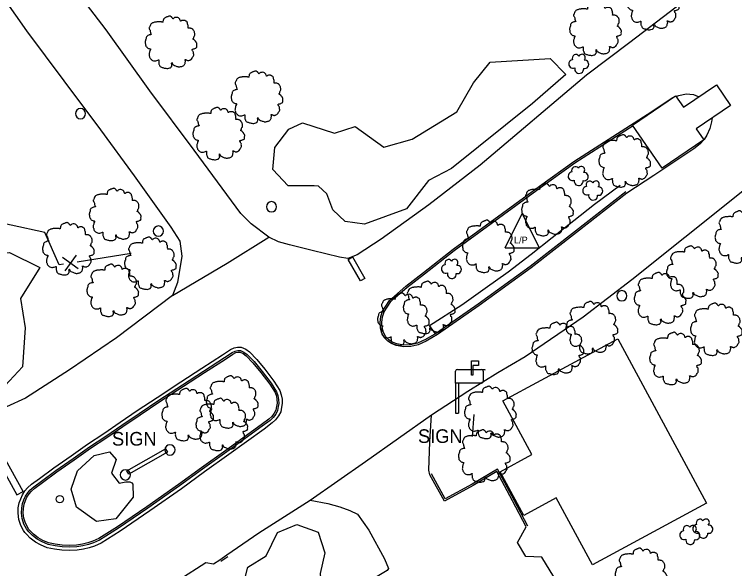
# Model space of a CAD drawing. Extents: x 2160437 to 2172832, y 205694 to 212444.
# Drawn here: x 2171800.7 to 2172011.7, y 206287.5 to 206449.9 of the extents above; entities that cross this region are included whole.
import ezdxf

# ---------------------------------------------------------------- set-up
doc = ezdxf.new("R2010")
doc.units = 0
for name, color, linetype in [('Default', 7, 'Continuous'), ('RD_EX_Bldg', 7, 'Continuous'), ('RD_EX_Bldg_Signs', 7, 'Continuous'), ('RD_EX_BldgApp', 7, 'Continuous'), ('RD_EX_BldgApp_txCode', 7, 'Continuous'), ('RD_EX_Conc', 7, 'Continuous'), ('RD_EX_Driveway', 7, 'Continuous'), ('RD_EX_Fence_Other', 7, 'Continuous'), ('RD_EX_Misc', 7, 'Continuous'), ('RD_EX_Parking_Paved', 7, 'Continuous'), ('RD_EX_ParkingStripe', 7, 'Continuous'), ('RD_EX_Road', 7, 'Continuous'), ('RD_EX_Road_Post', 7, 'Continuous'), ('RD_EX_Road_PVMT_CHANGE', 7, 'Continuous'), ('RD_EX_UT', 7, 'Continuous'), ('RD_EX_VEG', 7, 'Continuous'), ('RD_EX_VEG_ShrubLine', 7, 'Continuous'), ('RD_EX_VEG_TreeLine', 7, 'Continuous')]:
    doc.layers.add(name, color=color, linetype=linetype)

# ---------------------------------------------------------------- blocks, each defined once
blk = doc.blocks.new('RD_EX_Fnce_Other')
at = {"layer": 'Default'}
for points in [[(-0.0417, -0.0417), (0.0417, 0.0417)], [(-0.0417, 0.0417), (0.0417, -0.0417)]]:
    blk.add_lwpolyline(points, dxfattribs=at)
blk = doc.blocks.new('POST')
at = {"layer": 'Default'}
for start, end in [(90, 270), (270, 90)]:
    blk.add_arc((0, 0), 0.0417, start, end, dxfattribs=at)
blk = doc.blocks.new('T2')
at = {"layer": 'RD_EX_VEG'}
for points in [[(0.05, 7.21), (-0.25, 7.24), (-0.57, 7.14), (-0.82, 7.04), (-1.05, 6.96), (-1.27, 6.86), (-1.57, 6.69), (-1.8, 6.49), (-1.92, 6.24), (-1.97, 6.01), (-2.02, 5.74), (-2.02, 5.56), (-2.15, 5.54), (-2.3, 5.56), (-2.55, 5.64), (-2.8, 5.64), (-3.05, 5.64), (-3.4, 5.61), (-3.75, 5.61), (-4.02, 5.56), (-4.35, 5.51), (-4.72, 5.39), (-5.07, 5.26), (-5.37, 5.01), (-5.62, 4.54), (-5.75, 4.19), (-5.9, 3.94), (-5.75, 3.49), (-5.57, 3.14), (-5.55, 2.94), (-5.47, 2.52), (-5.37, 2.29), (-5.25, 2.09), (-5.32, 2.07), (-5.7, 2.02), (-6, 1.92), (-6.42, 1.69), (-6.64, 1.47), (-6.74, 1.14), (-6.77, 0.79), (-6.87, 0.59), (-6.94, 0.32), (-6.97, 0.24), (-7.02, -0.08), (-6.92, -0.53), (-6.89, -0.88), (-6.77, -1.11), (-6.62, -1.28), (-6.44, -1.53), (-6.05, -1.76), (-5.72, -1.86), (-5.52, -1.88), (-5.7, -2.38), (-5.75, -2.73), (-5.87, -3.13), (-5.87, -3.21), (-5.92, -3.68), (-5.77, -4.01), (-5.7, -4.38), (-5.52, -4.61), (-5.25, -4.91), (-4.92, -5.13), (-4.42, -5.26), (-4.02, -5.23), (-3.45, -5.06), (-3.2, -4.98), (-3.22, -5.16), (-3.2, -5.53), (-3.2, -5.96), (-3.05, -6.28), (-2.95, -6.56), (-2.8, -6.81), (-2.47, -7.03), (-2.07, -7.11), (-1.65, -7.26), (-1.2, -7.33), (-0.7, -7.36), (-0.1, -7.21), (0.18, -7.08), (0.28, -6.91), (0.48, -6.53), (0.43, -6.31), (0.45, -5.71), (0.55, -5.88), (0.73, -6.23), (1.23, -6.53), (1.63, -6.71), (2.1, -6.86), (2.4, -6.93), (2.88, -6.86), (3.25, -6.78), (3.63, -6.66), (3.93, -6.38), (4.1, -6.11), (4.15, -5.83), (4.23, -5.46), (4.28, -5.28)], [(4.28, -5.28), (4.2, -5.11), (4.15, -4.86), (4.23, -4.88), (4.4, -4.93), (4.68, -5.06), (4.9, -5.13), (5.23, -5.11), (5.5, -5.01), (5.95, -4.73), (6.22, -4.26), (6.5, -3.86), (6.57, -3.53), (6.52, -3.31), (6.5, -2.81), (6.3, -2.56), (6.25, -2.43), (6.15, -2.03), (6.22, -1.98), (6.5, -1.93), (6.87, -1.81), (7.15, -1.68), (7.37, -1.51), (7.45, -1.28), (7.42, -0.88), (7.47, -0.48), (7.4, -0.33), (7.3, -0.18), (7.22, 0.02), (7.07, 0.17), (6.97, 0.32), (6.87, 0.42), (6.75, 0.57), (6.57, 0.69), (6.42, 0.74), (6.37, 0.89), (6.52, 1.09), (6.57, 1.19), (6.6, 1.42), (6.82, 1.77), (6.87, 2.17), (6.82, 2.59), (6.77, 2.87), (6.62, 3.14), (6.42, 3.39), (6.3, 3.56), (6.12, 3.69), (5.8, 3.81), (5.55, 3.86), (5.2, 3.86), (5, 3.91), (5.03, 3.96), (5.03, 4.11), (5.03, 4.39), (4.95, 4.84), (4.8, 5.34), (4.8, 5.36), (4.7, 5.61), (4.48, 5.81), (4.3, 5.91), (4.1, 6.04), (3.85, 6.06), (3.55, 6.06), (3.28, 6.01), (3.08, 5.91), (2.9, 5.79), (2.83, 5.94), (2.73, 6.24), (2.68, 6.39), (2.53, 6.56), (2.3, 6.76), (1.85, 6.89), (1.23, 6.81), (0.93, 6.61), (0.78, 6.44), (0.73, 6.56), (0.53, 6.76), (0.43, 6.94), (0.25, 7.06), (0.1, 7.16), (0, 7.21)]]:
    blk.add_spline(points, degree=3, dxfattribs=at)

msp = doc.modelspace()

# ---------------------------------------------------------------- linework, layer by layer
at = {"layer": 'RD_EX_Bldg'}
for points in [[(2171996.73, 206422.65), (2172006.38, 206429.23), (2172010.49, 206423.2), (2172000.5, 206416.39), (2172002.71, 206413.14), (2171990.47, 206404.79), (2171981.84, 206417.46), (2171994.42, 206426.03)], [(2171977.48, 206354.8), (2172003.47, 206306.66), (2171970.04, 206288.61), (2171959.46, 206308.21), (2171949.93, 206303.06), (2171943.01, 206315.88), (2171952.34, 206320.92), (2171943.85, 206336.64)]]:
    msp.add_lwpolyline(points, close=True, dxfattribs=at)
at = {"layer": 'RD_EX_Bldg_Signs'}
msp.add_lwpolyline([(2171934.87, 206326.21), (2171935.41, 206332.67)], dxfattribs=at)
msp.add_lwpolyline([(2171833.61, 206316.1), (2171844.97, 206322.57), (2171845.53, 206321.59), (2171834.17, 206315.12)], close=True, dxfattribs=at)
at = {"layer": 'RD_EX_BldgApp'}
for p, q in [((2171934.62, 206348.32), (2171936.68, 206348.32)), ((2171934.62, 206344.13), (2171934.62, 206348.32)), ((2171936.68, 206348.32), (2171936.68, 206346.97)), ((2171929.98, 206341.84), (2171929.98, 206345.34)), ((2171930.48, 206345.84), (2171937.55, 206345.84)), ((2171936.68, 206346.97), (2171935, 206346.97)), ((2171935, 206346.97), (2171935, 206344.13)), ((2171938.05, 206345.34), (2171938.05, 206345.84)), ((2171938.05, 206345.84), (2171938.55, 206345.84)), ((2171938.05, 206345.34), (2171938.05, 206342.34)), ((2171938.55, 206345.84), (2171938.55, 206345.59)), ((2171935, 206344.13), (2171934.62, 206344.13)), ((2171929.98, 206341.84), (2171929.98, 206333.02)), ((2171937.55, 206341.84), (2171929.98, 206341.84)), ((2171930.82, 206341.84), (2171930.82, 206333.02)), ((2171929.98, 206333.02), (2171930.82, 206333.02))]:
    msp.add_line(p, q, dxfattribs=at)
for centre, start, end in [((2171930.48, 206345.34), 90, 180), ((2171937.55, 206345.34), 360, 90), ((2171937.55, 206342.34), 270, 0)]:
    msp.add_arc(centre, 0.5, start, end, dxfattribs=at)
at = {"layer": 'RD_EX_Conc'}
for points in [[(2171979.83, 206397.86), (2171965.12, 206386.35), (2171951.79, 206376.02), (2171936.57, 206364.98), (2171924.41, 206356.47), (2171921.12, 206354.6), (2171918.79, 206353.52), (2171916.78, 206353.05), (2171914.74, 206352.97), (2171912.73, 206353.34), (2171911.36, 206353.87), (2171910.39, 206354.48), (2171909.54, 206355.4), (2171908.84, 206356.65), (2171908.41, 206358.03), (2171908.36, 206359.57), (2171908.54, 206361.27), (2171909.03, 206362.71), (2171909.91, 206364.12), (2171910.99, 206365.71), (2171912.36, 206366.99), (2171915.7, 206369.85), (2171920.83, 206373.82), (2171929.51, 206380.68), (2171954.88, 206399.16), (2171964.91, 206406.35), (2171981.95, 206417.29)], [(2171924.1, 206356.29), (2171922.27, 206358.76), (2171931.8, 206364.81), (2171938.58, 206369.61), (2171945.34, 206374.43), (2171952.13, 206379.62), (2171958.27, 206384.48), (2171964.59, 206389.47), (2171970.7, 206394.25), (2171978.19, 206399.85)], [(2171951.12, 206299.93), (2171947.08, 206307.55), (2171942.25, 206316.65), (2171934.85, 206312.25), (2171926.95, 206307.88), (2171922.88, 206315.24)], [(2171861.14, 206289.68), (2171863.21, 206291.06)]]:
    msp.add_lwpolyline(points, dxfattribs=at)
for points in [[(2171804.25, 206299.12), (2171803.43, 206300.55), (2171802.94, 206302.12), (2171802.75, 206303.72), (2171802.82, 206305.17), (2171803.06, 206306.52), (2171803.45, 206307.6), (2171803.91, 206308.66), (2171804.57, 206309.65), (2171805.2, 206310.44), (2171806.32, 206311.48), (2171808.57, 206313.13), (2171812.77, 206316.19), (2171817.89, 206319.72), (2171822.69, 206323.15), (2171827.43, 206326.27), (2171832.18, 206329.54), (2171837.22, 206332.94), (2171843.01, 206336.82), (2171849.97, 206341.33), (2171856.1, 206345.33), (2171862.23, 206349.31), (2171864.47, 206350.79), (2171865.36, 206351.24), (2171866.12, 206351.37), (2171866.9, 206351.36), (2171867.95, 206350.94), (2171868.89, 206350.22), (2171870.95, 206348.12), (2171873.31, 206345.26), (2171875.9, 206341.81), (2171877.51, 206339.27), (2171877.91, 206338.16), (2171878.11, 206337.05), (2171878.14, 206335.88), (2171878, 206334.94), (2171877.77, 206333.78), (2171877.24, 206332.74), (2171876.48, 206331.73), (2171875.59, 206330.92), (2171873.26, 206329.18), (2171862.9, 206321.69), (2171855.83, 206316.62), (2171849.01, 206311.69), (2171839.74, 206305.2), (2171831.13, 206299.3), (2171825.63, 206295.85), (2171823.81, 206295.02), (2171822.35, 206294.54), (2171820.74, 206294.17), (2171818.92, 206293.88), (2171816.79, 206293.78), (2171814.64, 206293.87), (2171812.57, 206294.13), (2171810.55, 206294.54), (2171808.79, 206295.29), (2171807.38, 206296.09), (2171805.95, 206297.18), (2171804.93, 206298.21), (2171804.47, 206298.73)], [(2171804.68, 206299.37), (2171803.89, 206300.75), (2171803.43, 206302.23), (2171803.26, 206303.73), (2171803.31, 206305.12), (2171803.54, 206306.39), (2171803.91, 206307.41), (2171804.35, 206308.42), (2171804.97, 206309.35), (2171805.57, 206310.1), (2171806.64, 206311.1), (2171808.86, 206312.72), (2171813.06, 206315.79), (2171818.18, 206319.31), (2171822.97, 206322.74), (2171827.71, 206325.86), (2171832.46, 206329.12), (2171837.49, 206332.53), (2171843.28, 206336.4), (2171850.25, 206340.91), (2171856.38, 206344.91), (2171862.5, 206348.89), (2171864.72, 206350.35), (2171865.52, 206350.76), (2171866.16, 206350.87), (2171866.8, 206350.86), (2171867.7, 206350.5), (2171868.56, 206349.85), (2171870.58, 206347.79), (2171872.92, 206344.95), (2171875.49, 206341.53), (2171877.06, 206339.05), (2171877.43, 206338.03), (2171877.61, 206337), (2171877.64, 206335.92), (2171877.5, 206335.03), (2171877.29, 206333.95), (2171876.81, 206333.01), (2171876.11, 206332.07), (2171875.27, 206331.31), (2171872.96, 206329.58), (2171862.61, 206322.1), (2171855.53, 206317.02), (2171848.72, 206312.1), (2171839.46, 206305.61), (2171830.85, 206299.72), (2171825.39, 206296.29), (2171823.63, 206295.49), (2171822.21, 206295.02), (2171820.65, 206294.67), (2171818.87, 206294.38), (2171816.79, 206294.28), (2171814.68, 206294.37), (2171812.65, 206294.62), (2171810.7, 206295.02), (2171809.01, 206295.74), (2171807.66, 206296.51), (2171806.28, 206297.56), (2171805.29, 206298.56), (2171804.84, 206299.06)]]:
    msp.add_lwpolyline(points, close=True, dxfattribs=at)
at = {"layer": 'RD_EX_Driveway'}
msp.add_lwpolyline([(2171847, 206367.53), (2171863.02, 206376.95), (2171875.24, 206384.59)], dxfattribs=at)
at = {"layer": 'RD_EX_Fence_Other'}
for points in [[(2171815.1, 206376.7), (2171813.8, 206376.49), (2171809.57, 206386.01), (2171789.75, 206390.3)], [(2171834.85, 206379.81), (2171819.05, 206377.32)]]:
    msp.add_lwpolyline(points, dxfattribs=at)
at = {"layer": 'RD_EX_Misc'}
msp.add_circle((2171813.99, 206307.83), 1.08, dxfattribs=at)
at = {"layer": 'RD_EX_Parking_Paved'}
for points in [[(2171970.86, 206265.23), (2171955.26, 206290.84), (2171950.53, 206291.04), (2171948.08, 206295.16), (2171950.67, 206299.7), (2171946.64, 206307.32), (2171942.05, 206315.95), (2171935.1, 206311.82), (2171926.75, 206307.2), (2171922.44, 206315), (2171922.09, 206316.28), (2171922.45, 206324.67), (2171922.94, 206332.55)], [(2171887.33, 206307.57), (2171892.53, 206306.58), (2171896.05, 206305.57), (2171898.96, 206304.53), (2171901.25, 206303.4), (2171904.57, 206298.7), (2171909.15, 206290.36), (2171910.34, 206287.47), (2171909.9, 206286.91), (2171892.71, 206276.54), (2171900.34, 206262.54), (2171906.36, 206251.17), (2171923.25, 206258.68), (2171926.03, 206259.79), (2171930.39, 206251.32), (2171911.27, 206241.91), (2171921.51, 206223.68), (2171929.73, 206207.64)]]:
    msp.add_lwpolyline(points, dxfattribs=at)
at = {"layer": 'RD_EX_ParkingStripe'}
for points in [[(2171899.74, 206378.79), (2171903.36, 206372.52), (2171902.05, 206371.77), (2171898.43, 206378.03)], [(2171803.22, 206310.12), (2171789.26, 206335.21), (2171787.47, 206334.21), (2171801.43, 206309.13)]]:
    msp.add_lwpolyline(points, close=True, dxfattribs=at)
at = {"layer": 'RD_EX_Road'}
for points in [[(2171998.3, 206454.94), (2171981.03, 206441.68), (2171968.33, 206432.06), (2171937.19, 206405.73), (2171922.16, 206394.09), (2171908.15, 206384), (2171901.13, 206379.46), (2171898.35, 206378.38), (2171895.94, 206378.77), (2171887.89, 206380.65), (2171881.28, 206382.32), (2171878.09, 206383.28), (2171875.24, 206384.59), (2171870.06, 206388.52), (2171867.03, 206391.49), (2171853.3, 206410.1), (2171840.39, 206427.47), (2171827.53, 206445.32), (2171813.76, 206463.41)], [(2171793.72, 206459.89), (2171804.21, 206445.11), (2171815.13, 206430.39), (2171825.92, 206416.08), (2171835.74, 206402.6), (2171846.54, 206387.5), (2171849.11, 206383.47), (2171849.7, 206379.08), (2171848.48, 206371.34), (2171847, 206367.53), (2171830.61, 206355.14), (2171816.81, 206345.7), (2171803.95, 206337.4), (2171798.39, 206334.86)], [(2171994.56, 206425.84), (2171995.35, 206426.13), (2171997.56, 206426.59), (2171999.68, 206426.43), (2172001.02, 206425.86), (2172001.2, 206425.7)], [(2171980.14, 206397.47), (2171965.42, 206385.96), (2171952.09, 206375.62), (2171936.86, 206364.58), (2171924.68, 206356.04), (2171921.35, 206354.16), (2171918.96, 206353.05), (2171916.85, 206352.55), (2171914.7, 206352.47), (2171912.59, 206352.85), (2171911.13, 206353.43), (2171910.07, 206354.09), (2171909.14, 206355.1), (2171908.38, 206356.45), (2171907.92, 206357.94), (2171907.86, 206359.59), (2171908.05, 206361.37), (2171908.57, 206362.92), (2171909.49, 206364.4), (2171910.61, 206366.04), (2171912.03, 206367.36), (2171915.38, 206370.24), (2171920.52, 206374.22), (2171929.21, 206381.08), (2171954.59, 206399.56), (2171964.63, 206406.76), (2171987.49, 206421.44), (2171993.38, 206425.41), (2171993.64, 206425.5)], [(2172005.14, 206419.55), (2172004.97, 206418.37), (2172004.43, 206416.47), (2172003.57, 206414.51), (2172002.82, 206413.26), (2172002.71, 206413.14)], [(2172002.7, 206413.13), (2172001.65, 206411.97), (2171999.73, 206410.52), (2171988.1, 206402.69), (2171980.14, 206397.47)], [(2171848.89, 206284.2), (2171856.74, 206289.3), (2171859.05, 206288.85), (2171860.87, 206290.1), (2171862.93, 206291.48), (2171872.34, 206297.96), (2171880.86, 206303.44), (2171887.33, 206307.57), (2171903.58, 206318.89), (2171922.94, 206332.55), (2171933.56, 206339.45), (2171942.3, 206344.93), (2171950.32, 206349.67), (2171967.35, 206361.23), (2171981.58, 206372.2), (2171997.12, 206384.58), (2172014.63, 206398.54)]]:
    msp.add_lwpolyline(points, dxfattribs=at)
msp.add_lwpolyline([(2171803.38, 206298.62), (2171802.51, 206300.15), (2171801.95, 206301.91), (2171801.75, 206303.68), (2171801.82, 206305.28), (2171802.09, 206306.78), (2171802.52, 206307.97), (2171803.03, 206309.14), (2171803.76, 206310.24), (2171804.46, 206311.12), (2171805.68, 206312.26), (2171807.98, 206313.93), (2171812.2, 206317.01), (2171817.31, 206320.54), (2171822.12, 206323.97), (2171826.87, 206327.1), (2171831.62, 206330.36), (2171836.66, 206333.77), (2171842.46, 206337.65), (2171849.43, 206342.17), (2171855.56, 206346.17), (2171861.68, 206350.14), (2171863.97, 206351.65), (2171865.04, 206352.2), (2171866.05, 206352.37), (2171867.1, 206352.35), (2171868.45, 206351.82), (2171869.56, 206350.98), (2171871.69, 206348.79), (2171874.1, 206345.88), (2171876.72, 206342.38), (2171878.41, 206339.71), (2171878.88, 206338.42), (2171879.11, 206337.15), (2171879.14, 206335.82), (2171878.98, 206334.77), (2171878.72, 206333.45), (2171878.09, 206332.21), (2171877.22, 206331.06), (2171876.22, 206330.15), (2171873.85, 206328.37), (2171863.48, 206320.88), (2171856.41, 206315.81), (2171849.59, 206310.87), (2171840.31, 206304.38), (2171831.67, 206298.46), (2171826.1, 206294.97), (2171824.18, 206294.09), (2171822.61, 206293.58), (2171820.93, 206293.19), (2171819.02, 206292.89), (2171816.79, 206292.78), (2171814.56, 206292.88), (2171812.41, 206293.14), (2171810.25, 206293.58), (2171808.34, 206294.4), (2171806.83, 206295.26), (2171805.29, 206296.43), (2171804.2, 206297.53), (2171803.72, 206298.06)], close=True, dxfattribs=at)
at = {"layer": 'RD_EX_Road_PVMT_CHANGE'}
msp.add_lwpolyline([(2171847, 206367.53), (2171863.02, 206376.95), (2171875.24, 206384.59)], dxfattribs=at)
at = {"layer": 'RD_EX_UT'}
for p, q in [((2171944.48, 206381.49), (2171949.48, 206391.49)), ((2171949.48, 206391.49), (2171954.48, 206381.49)), ((2171944.48, 206381.49), (2171954.48, 206381.49))]:
    msp.add_line(p, q, dxfattribs=at)
at = {"layer": 'RD_EX_VEG'}
for centre, radius, start, end in [((2171964.37, 206435.34), 1.26, 96.4518, 294.734), ((2171965.21, 206437.05), 1.08, 34.9763, 204.756), ((2171966.98, 206437.2), 0.995, 308.7626, 152.0467), ((2171967.77, 206435.22), 1.22, 256.5667, 98.1046), ((2171966.18, 206433.9), 1.32, 166.8827, 5.7589), ((2171965.05, 206404.18), 1.08, 34.9763, 204.756), ((2171966.82, 206404.33), 0.995, 308.7626, 152.0467), ((2171964.21, 206402.47), 1.26, 96.4518, 294.734), ((2171967.61, 206402.35), 1.22, 256.5667, 98.1046), ((2171966.02, 206401.03), 1.32, 166.8827, 5.7589), ((2171969.3, 206399.93), 1.08, 34.9763, 204.756), ((2171971.07, 206400.08), 0.995, 308.7626, 152.0467), ((2171968.46, 206398.22), 1.26, 96.4518, 294.734), ((2171971.86, 206398.1), 1.22, 256.5667, 98.1046), ((2171970.27, 206396.78), 1.32, 166.8827, 5.7589), ((2171927.89, 206376.97), 1.08, 34.9763, 204.756), ((2171929.66, 206377.12), 0.995, 308.7626, 152.0467), ((2171927.05, 206375.26), 1.26, 96.4518, 294.734), ((2171930.45, 206375.14), 1.22, 256.5667, 98.1046), ((2171928.86, 206373.82), 1.32, 166.8827, 5.7589), ((2172001.57, 206300.87), 1.08, 34.9763, 204.756), ((2172003.34, 206301.02), 0.995, 308.7626, 152.0467), ((2171997.75, 206299), 1.08, 34.9763, 204.756), ((2171999.52, 206299.15), 0.995, 308.7626, 152.0467), ((2172000.73, 206299.16), 1.26, 96.4518, 294.734), ((2172004.13, 206299.04), 1.22, 256.5667, 98.1046), ((2171996.91, 206297.29), 1.26, 96.4518, 294.734), ((2172000.31, 206297.17), 1.22, 256.5667, 98.1046), ((2172002.54, 206297.72), 1.32, 166.8827, 5.7589), ((2171998.72, 206295.85), 1.32, 166.8827, 5.7589)]:
    msp.add_arc(centre, radius, start, end, dxfattribs=at)
at = {"layer": 'RD_EX_VEG_ShrubLine'}
msp.add_lwpolyline([(2171835.33, 206312.27), (2171835.52, 206308.39), (2171830.36, 206302.05), (2171824.73, 206301.32), (2171818.88, 206305.46), (2171817.32, 206310.78), (2171819.19, 206316.12), (2171824.02, 206320.58), (2171828.55, 206321.7), (2171830.51, 206319.46), (2171829.12, 206315.4), (2171831.37, 206312.49), (2171833.29, 206312.95), (2171834.53, 206312.86), (2171835.08, 206312.66)], close=True, dxfattribs=at)
at = {"layer": 'RD_EX_VEG_TreeLine'}
for points in [[(2171888.47, 206399.66), (2171880.87, 206399.64), (2171876.45, 206404.45), (2171876.94, 206410.85), (2171881.11, 206416.2), (2171885.09, 206418.11), (2171894.49, 206415.07), (2171900.51, 206417), (2171908.96, 206411), (2171917.27, 206413.32), (2171930.34, 206421.33), (2171935.2, 206429.79), (2171940.13, 206435.86), (2171957.72, 206437), (2171962.3, 206432.31), (2171952.5, 206423.79), (2171928.74, 206404.68), (2171922.03, 206401.25), (2171915.6, 206392.87), (2171903.28, 206388.38), (2171897.56, 206389.2), (2171894.01, 206392.65), (2171892.21, 206397.33), (2171889.79, 206399.51)], [(2171763.53, 206365.7), (2171759.38, 206372.96), (2171751.52, 206387.48), (2171750.82, 206398.49), (2171763.07, 206398.63), (2171770.46, 206393.31), (2171780.71, 206385.38), (2171790.28, 206379.69), (2171799.22, 206380.07), (2171808.14, 206375.75), (2171802.44, 206366.62), (2171803.85, 206358.06), (2171803.09, 206346.65), (2171797.96, 206341.09), (2171795, 206338.82), (2171786.15, 206340.97), (2171775.01, 206349.3), (2171770.01, 206356.09)], [(2171889.3, 206275.92), (2171886.47, 206269.85), (2171881.27, 206267.85), (2171876.18, 206269.56), (2171868.58, 206276.05), (2171867.34, 206281.02), (2171869.03, 206287.94), (2171874.4, 206291.25), (2171877.74, 206298.05), (2171883.4, 206300.36), (2171889.64, 206298.13), (2171891.67, 206292.07), (2171890.3, 206286.07), (2171890.63, 206281), (2171889.77, 206276.8)]]:
    msp.add_lwpolyline(points, close=True, dxfattribs=at)

# ---------------------------------------------------------------- block references
at = {"layer": 'RD_EX_Fence_Other', "xscale": 48, "yscale": 47.99999999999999, "rotation": -171.05149500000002}
msp.add_blockref('RD_EX_Fnce_Other', (2171817.07, 206377.01), dxfattribs=at)
at = {"layer": 'RD_EX_Road_Post', "xscale": 36, "yscale": 36}
for p in [(2171820.05, 206420.79), (2171876.01, 206393.52), (2171842.86, 206386.38), (2171978.67, 206367.43), (2171846.26, 206322.25), (2171833.19, 206314.93)]:
    msp.add_blockref('POST', p, dxfattribs=at)
at = {"layer": 'RD_EX_VEG', "xscale": 1.0499999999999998, "yscale": 1.0499999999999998}
for p in [(2171987.64, 206453.09), (2171970.71, 206445.58), (2171846.33, 206441.77), (2171871.53, 206425.68), (2171860.32, 206415.01), (2171979.27, 206407.01), (2171956.65, 206392.72), (2171829.96, 206391.31), (2172013.34, 206384.71), (2171816.25, 206381.26), (2171939.31, 206381.98), (2171840.29, 206377.04), (2171999.12, 206374.43), (2171829.25, 206369.08), (2171989.65, 206366.66), (2171921.99, 206364.08), (2171914.41, 206360.62), (2171969.66, 206358.15), (2172006.13, 206357.68), (2171959.7, 206352.08), (2171994.18, 206349.12), (2171864.25, 206336.4), (2171851.2, 206332.67), (2171939.92, 206333.3), (2171861.21, 206329.78), (2171938.14, 206320.54), (2171984.07, 206285.87)]:
    msp.add_blockref('T2', p, dxfattribs=at)

# ---------------------------------------------------------------- texts
at = {"layer": 'RD_EX_BldgApp_txCode'}
for p in [(2171829.27, 206323.52), (2171918.94, 206324.3)]:
    msp.add_text('SIGN', height=4, dxfattribs=at).set_placement(p)
at = {"layer": 'RD_EX_UT'}
msp.add_text('L/P', height=2, dxfattribs=at).set_placement((2171947.08, 206382.77))

doc.saveas('drawing.dxf')
